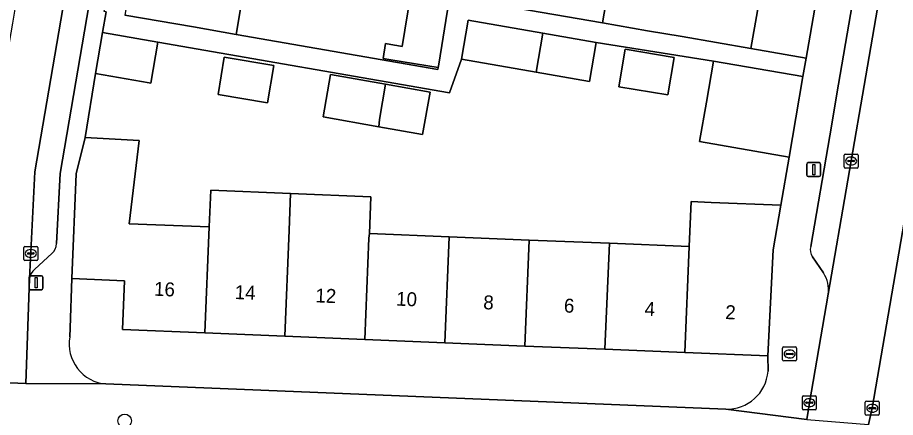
# Model space of a CAD drawing. Extents: x 159817 to 160765, y 380688 to 381638.
# Drawn here: x 160112.5 to 160175.4, y 380874.2 to 380902.8 of the extents above; entities that cross this region are included whole.
import ezdxf

# ---------------------------------------------------------------- set-up
doc = ezdxf.new("R2010")
doc.units = 0
for name, color, linetype in [('IMGEO_Boom', 7, 'Continuous'), ('IMGEO_Brandkraan', 7, 'Continuous'), ('IMGEO_Erf', 7, 'Continuous'), ('IMGEO_Kolk', 7, 'Continuous'), ('IMGEO_Lichtmast', 7, 'Continuous'), ('IMGEO_Muur', 7, 'Continuous'), ('IMGEO_Pand', 7, 'Continuous'), ('IMGEO_Pand_nummerreeks', 7, 'Continuous'), ('IMGEO_Parkeervlak_open', 7, 'Continuous'), ('IMGEO_Rijbaan_lokaal_open', 7, 'Continuous'), ('IMGEO_Voetpad_open', 7, 'Continuous')]:
    doc.layers.add(name, color=color, linetype=linetype)

msp = doc.modelspace()

# ---------------------------------------------------------------- linework, layer by layer
at = {"layer": 'IMGEO_Boom'}
msp.add_circle((160120.189, 380873.93), 0.489, dxfattribs=at)
at = {"layer": 'IMGEO_Brandkraan'}
for p, q in [((160167.326, 380878.295), (160167.326, 380879.147)), ((160167.401, 380879.221), (160168.253, 380879.221)), ((160168.327, 380879.147), (160168.327, 380878.295)), ((160167.585, 380878.715), (160167.585, 380878.727)), ((160168.023, 380878.678), (160167.625, 380878.678)), ((160167.628, 380878.764), (160168.026, 380878.764)), ((160167.837, 380878.441), (160167.812, 380878.441)), ((160167.814, 380879.001), (160167.839, 380879.001)), ((160168.069, 380878.727), (160168.069, 380878.715)), ((160168.253, 380878.221), (160167.401, 380878.221))]:
    msp.add_line(p, q, dxfattribs=at)
for points in [[(160167.326, 380878.295), (160167.326, 380879.147)], [(160167.401, 380879.221), (160168.253, 380879.221)], [(160168.327, 380879.147), (160168.327, 380878.295)], [(160168.253, 380878.221), (160167.401, 380878.221)]]:
    msp.add_lwpolyline(points, dxfattribs=at)
for centre, radius, start, end in [((160167.403, 380879.145), 0.0765, 91.55205, 178.44795), ((160167.403, 380879.145), 0.0765, 91.55205, 178.44795), ((160168.251, 380879.145), 0.0765, 1.55205, 88.44795), ((160168.251, 380879.145), 0.0765, 1.55205, 88.44795), ((160167.625, 380878.724), 0.0403, 85.87752, 175.75265), ((160167.622, 380878.714), 0.0366, 178.93798, 274.71019), ((160168.026, 380878.721), 0.043, 264.86636, 352.45326), ((160168.03, 380878.726), 0.0386, 1.73085, 96.63898), ((160167.403, 380878.297), 0.0765, 181.55205, 268.44795), ((160167.403, 380878.297), 0.0765, 181.55205, 268.44795), ((160168.251, 380878.297), 0.0765, 271.55205, 358.44795), ((160168.251, 380878.297), 0.0765, 271.55205, 358.44795)]:
    msp.add_arc(centre, radius, start, end, dxfattribs=at)
for centre, major_axis, ratio, start_param, end_param in [((160167.813, 380878.721), (-0.387, 0.002), 0.722429, 4.712389, 7.853982), ((160167.838, 380878.721), (-0.39, 0.002), 0.717154, 1.570796, 4.712389)]:
    msp.add_ellipse(centre, major_axis=major_axis, ratio=ratio, start_param=start_param, end_param=end_param, dxfattribs=at)
at = {"layer": 'IMGEO_Erf'}
for points in [[(160175.956, 380939.958), (160171.996, 380940.645), (160170.984, 380934.808), (160169.999, 380929.132), (160169.015, 380923.457), (160168.031, 380917.782), (160167.047, 380912.107), (160166.063, 380906.434), (160165.051, 380900.598), (160169.012, 380899.911)], [(160161.868, 380896.754), (160162.379, 380899.699), (160153.97, 380901.04), (160153.482, 380898.244), (160149.668, 380898.909), (160144.31, 380899.844), (160143.459, 380897.434), (160122.574, 380901.059), (160122.066, 380898.126), (160121.946, 380898.147), (160118.101, 380898.814), (160117.362, 380894.233), (160121.236, 380894.01), (160120.519, 380888.053), (160126.247, 380887.819), (160126.357, 380890.443), (160132.079, 380890.209), (160137.813, 380889.975), (160137.722, 380887.351), (160143.439, 380887.117), (160149.174, 380886.883), (160154.918, 380886.649), (160160.641, 380886.415), (160160.773, 380889.643), (160162.194, 380889.583), (160167.19, 380889.373), (160167.783, 380892.824), (160161.379, 380893.935)], [(160156.041, 380900.544), (160159.564, 380899.949), (160159.112, 380897.272), (160155.589, 380897.867)], [(160126.878, 380897.31), (160127.325, 380899.987), (160130.871, 380899.396), (160130.424, 380896.719)], [(160134.938, 380898.736), (160138.878, 380898.044), (160142.065, 380897.484), (160141.532, 380894.445), (160138.395, 380894.996), (160134.405, 380895.697)]]:
    msp.add_lwpolyline(points, close=True, dxfattribs=at)
for points in [[(160144.809, 380904.106), (160154.418, 380902.441), (160155.43, 380908.28)], [(160128.762, 380905.046), (160128.168, 380901.616), (160142.626, 380899.11), (160142.647, 380899.236), (160139.12, 380899.812), (160138.701, 380899.881), (160138.876, 380900.951), (160139.531, 380900.844), (160139.698, 380900.817), (160140.065, 380900.757), (160140.663, 380904.422)], [(160166.264, 380878.576), (160160.329, 380878.818), (160154.595, 380879.053), (160148.862, 380879.287), (160143.128, 380879.521), (160137.395, 380879.755), (160131.662, 380879.99), (160125.929, 380880.224), (160120.023, 380880.465), (160120.167, 380883.963), (160116.411, 380884.119), (160116.28, 380880.602), (160116.256, 380879.946)], [(160166.279, 380877.485), (160166.264, 380878.576)], [(160118.85, 380876.572), (160163.251, 380874.767)]]:
    msp.add_lwpolyline(points, dxfattribs=at)
for centre, radius, start, end in [((160119.081, 380879.434), 2.871, 169.73185, 265.37579), ((160163.336, 380877.718), 2.952, 268.35018, 355.47353)]:
    msp.add_arc(centre, radius, start, end, dxfattribs=at)
at = {"layer": 'IMGEO_Kolk'}
for p, q in [((160171.729, 380892.115), (160171.729, 380892.967)), ((160171.804, 380893.041), (160172.656, 380893.041)), ((160172.73, 380892.967), (160172.73, 380892.115)), ((160171.988, 380892.535), (160171.988, 380892.547)), ((160172.426, 380892.498), (160172.028, 380892.498)), ((160172.031, 380892.584), (160172.429, 380892.584)), ((160172.217, 380892.821), (160172.242, 380892.821)), ((160172.472, 380892.547), (160172.472, 380892.535)), ((160172.656, 380892.041), (160171.804, 380892.041)), ((160172.24, 380892.261), (160172.215, 380892.261)), ((160112.965, 380885.492), (160112.965, 380886.344)), ((160113.04, 380886.418), (160113.892, 380886.418)), ((160113.453, 380886.198), (160113.478, 380886.198)), ((160113.966, 380886.344), (160113.966, 380885.492)), ((160113.892, 380885.418), (160113.04, 380885.418)), ((160113.224, 380885.912), (160113.224, 380885.924)), ((160113.662, 380885.875), (160113.264, 380885.875)), ((160113.267, 380885.961), (160113.665, 380885.961)), ((160113.476, 380885.638), (160113.451, 380885.638)), ((160113.708, 380885.924), (160113.708, 380885.912)), ((160168.737, 380874.802), (160168.737, 380875.654)), ((160168.812, 380875.728), (160169.664, 380875.728)), ((160169.225, 380875.508), (160169.25, 380875.508)), ((160169.738, 380875.654), (160169.738, 380874.802)), ((160173.324, 380875.332), (160174.176, 380875.332)), ((160169.664, 380874.728), (160168.812, 380874.728)), ((160168.996, 380875.222), (160168.996, 380875.234)), ((160169.434, 380875.185), (160169.036, 380875.185)), ((160169.039, 380875.271), (160169.437, 380875.271)), ((160169.248, 380874.948), (160169.223, 380874.948)), ((160169.48, 380875.234), (160169.48, 380875.222)), ((160173.249, 380874.406), (160173.249, 380875.258)), ((160173.508, 380874.826), (160173.508, 380874.838)), ((160173.946, 380874.789), (160173.548, 380874.789)), ((160173.551, 380874.875), (160173.949, 380874.875)), ((160173.737, 380875.112), (160173.762, 380875.112)), ((160173.992, 380874.838), (160173.992, 380874.826)), ((160174.25, 380875.258), (160174.25, 380874.406)), ((160174.176, 380874.332), (160173.324, 380874.332)), ((160173.76, 380874.552), (160173.735, 380874.552))]:
    msp.add_line(p, q, dxfattribs=at)
for points in [[(160171.729, 380892.115), (160171.729, 380892.967)], [(160171.804, 380893.041), (160172.656, 380893.041)], [(160172.73, 380892.967), (160172.73, 380892.115)], [(160172.656, 380892.041), (160171.804, 380892.041)], [(160112.965, 380885.492), (160112.965, 380886.344)], [(160113.04, 380886.418), (160113.892, 380886.418)], [(160113.966, 380886.344), (160113.966, 380885.492)], [(160113.892, 380885.418), (160113.04, 380885.418)], [(160168.737, 380874.802), (160168.737, 380875.654)], [(160168.812, 380875.728), (160169.664, 380875.728)], [(160169.738, 380875.654), (160169.738, 380874.802)], [(160173.324, 380875.332), (160174.176, 380875.332)], [(160169.664, 380874.728), (160168.812, 380874.728)], [(160173.249, 380874.406), (160173.249, 380875.258)], [(160174.25, 380875.258), (160174.25, 380874.406)], [(160174.176, 380874.332), (160173.324, 380874.332)]]:
    msp.add_lwpolyline(points, dxfattribs=at)
for centre, radius, start, end in [((160171.806, 380892.965), 0.0765, 91.55205, 178.44795), ((160171.806, 380892.965), 0.0765, 91.55205, 178.44795), ((160172.654, 380892.965), 0.0765, 1.55205, 88.44795), ((160172.654, 380892.965), 0.0765, 1.55205, 88.44795), ((160172.028, 380892.544), 0.0403, 85.87752, 175.75265), ((160172.025, 380892.534), 0.0366, 178.93798, 274.71019), ((160172.429, 380892.541), 0.043, 264.86636, 352.45326), ((160172.433, 380892.546), 0.0386, 1.73085, 96.63898), ((160171.806, 380892.117), 0.0765, 181.55205, 268.44795), ((160171.806, 380892.117), 0.0765, 181.55205, 268.44795), ((160172.654, 380892.117), 0.0765, 271.55205, 358.44795), ((160172.654, 380892.117), 0.0765, 271.55205, 358.44795), ((160113.042, 380886.342), 0.0765, 91.55205, 178.44795), ((160113.042, 380886.342), 0.0765, 91.55205, 178.44795), ((160113.89, 380886.342), 0.0765, 1.55205, 88.44795), ((160113.89, 380886.342), 0.0765, 1.55205, 88.44795), ((160113.042, 380885.494), 0.0765, 181.55205, 268.44795), ((160113.042, 380885.494), 0.0765, 181.55205, 268.44795), ((160113.264, 380885.921), 0.0403, 85.87752, 175.75265), ((160113.261, 380885.911), 0.0366, 178.93798, 274.71019), ((160113.665, 380885.918), 0.043, 264.86636, 352.45326), ((160113.669, 380885.923), 0.0386, 1.73085, 96.63898), ((160113.89, 380885.494), 0.0765, 271.55205, 358.44795), ((160113.89, 380885.494), 0.0765, 271.55205, 358.44795), ((160168.814, 380875.652), 0.0765, 91.55205, 178.44795), ((160168.814, 380875.652), 0.0765, 91.55205, 178.44795), ((160169.662, 380875.652), 0.0765, 1.55205, 88.44795), ((160169.662, 380875.652), 0.0765, 1.55205, 88.44795), ((160173.326, 380875.256), 0.0765, 91.55205, 178.44795), ((160173.326, 380875.256), 0.0765, 91.55205, 178.44795), ((160174.174, 380875.256), 0.0765, 1.55205, 88.44795), ((160174.174, 380875.256), 0.0765, 1.55205, 88.44795), ((160168.814, 380874.804), 0.0765, 181.55205, 268.44795), ((160168.814, 380874.804), 0.0765, 181.55205, 268.44795), ((160169.036, 380875.231), 0.0403, 85.87752, 175.75265), ((160169.033, 380875.221), 0.0366, 178.93798, 274.71019), ((160169.437, 380875.228), 0.043, 264.86636, 352.45326), ((160169.441, 380875.233), 0.0386, 1.73085, 96.63898), ((160169.662, 380874.804), 0.0765, 271.55205, 358.44795), ((160169.662, 380874.804), 0.0765, 271.55205, 358.44795), ((160173.548, 380874.835), 0.0403, 85.87752, 175.75265), ((160173.545, 380874.825), 0.0366, 178.93798, 274.71019), ((160173.949, 380874.832), 0.043, 264.86636, 352.45326), ((160173.953, 380874.837), 0.0386, 1.73085, 96.63898), ((160173.326, 380874.408), 0.0765, 181.55205, 268.44795), ((160173.326, 380874.408), 0.0765, 181.55205, 268.44795), ((160174.174, 380874.408), 0.0765, 271.55205, 358.44795), ((160174.174, 380874.408), 0.0765, 271.55205, 358.44795)]:
    msp.add_arc(centre, radius, start, end, dxfattribs=at)
for centre, major_axis, ratio, start_param, end_param in [((160172.216, 380892.541), (-0.387, 0.002), 0.722429, 4.712389, 7.853982), ((160172.241, 380892.541), (-0.39, 0.002), 0.717154, 1.570796, 4.712389), ((160113.452, 380885.918), (-0.387, 0.002), 0.722429, 4.712389, 7.853982), ((160113.477, 380885.918), (-0.39, 0.002), 0.717154, 1.570796, 4.712389), ((160169.224, 380875.228), (-0.387, 0.002), 0.722429, 4.712389, 7.853982), ((160169.249, 380875.228), (-0.39, 0.002), 0.717154, 1.570796, 4.712389), ((160173.736, 380874.832), (-0.387, 0.002), 0.722429, 4.712389, 7.853982), ((160173.761, 380874.832), (-0.39, 0.002), 0.717154, 1.570796, 4.712389)]:
    msp.add_ellipse(centre, major_axis=major_axis, ratio=ratio, start_param=start_param, end_param=end_param, dxfattribs=at)
at = {"layer": 'IMGEO_Lichtmast'}
for p, q in [((160169.06, 380891.526), (160169.06, 380892.326)), ((160169.06, 380892.326), (160169.06, 380891.526)), ((160169.16, 380892.426), (160169.95, 380892.426)), ((160169.95, 380892.426), (160169.16, 380892.426)), ((160170.05, 380892.326), (160170.05, 380891.526)), ((160170.05, 380891.526), (160170.05, 380892.326)), ((160169.95, 380891.426), (160169.16, 380891.426)), ((160169.16, 380891.426), (160169.95, 380891.426)), ((160113.347, 380883.424), (160113.347, 380884.224)), ((160113.347, 380884.224), (160113.347, 380883.424)), ((160113.447, 380884.324), (160114.237, 380884.324)), ((160114.237, 380884.324), (160113.447, 380884.324)), ((160114.337, 380884.224), (160114.337, 380883.424)), ((160114.337, 380883.424), (160114.337, 380884.224)), ((160114.237, 380883.324), (160113.447, 380883.324)), ((160113.447, 380883.324), (160114.237, 380883.324))]:
    msp.add_line(p, q, dxfattribs=at)
for points in [[(160169.48, 380892.301), (160169.63, 380892.301), (160169.63, 380891.551), (160169.48, 380891.551), (160169.48, 380892.301)], [(160113.767, 380884.199), (160113.917, 380884.199), (160113.917, 380883.449), (160113.767, 380883.449), (160113.767, 380884.199)]]:
    msp.add_lwpolyline(points, dxfattribs=at)
for centre, start, end in [((160169.16, 380892.326), 90, 180), ((160169.16, 380892.326), 90, 180), ((160169.95, 380892.326), 0, 90), ((160169.95, 380892.326), 360, 90), ((160169.16, 380891.526), 180, 270), ((160169.16, 380891.526), 180, 270), ((160169.95, 380891.526), 270, 0), ((160169.95, 380891.526), 270, 0), ((160113.447, 380884.224), 90, 180), ((160113.447, 380884.224), 90, 180), ((160114.237, 380884.224), 0, 90), ((160114.237, 380884.224), 360, 90), ((160113.447, 380883.424), 180, 270), ((160113.447, 380883.424), 180, 270), ((160114.237, 380883.424), 270, 0), ((160114.237, 380883.424), 270, 0)]:
    msp.add_arc(centre, 0.1, start, end, dxfattribs=at)
at = {"layer": 'IMGEO_Muur'}
msp.add_lwpolyline([(160118.101, 380898.814), (160117.362, 380894.233)], dxfattribs=at)
at = {"layer": 'IMGEO_Pand'}
for points in [[(160166.063, 380906.434), (160158.668, 380907.718), (160155.43, 380908.28), (160154.418, 380902.441), (160157.656, 380901.88), (160160.125, 380901.452), (160165.051, 380900.598)], [(160131.433, 380906.032), (160121.034, 380907.836), (160120.195, 380902.998), (160125.122, 380902.144), (160128.168, 380901.616), (160128.762, 380905.046), (160131.189, 380904.626)], [(160143.416, 380903.944), (160140.663, 380904.422), (160140.065, 380900.757), (160139.698, 380900.817), (160139.531, 380900.844), (160138.876, 380900.951), (160138.701, 380899.881), (160139.12, 380899.812), (160142.647, 380899.236), (160142.685, 380899.47)], [(160149.668, 380898.909), (160150.152, 380901.707), (160144.798, 380902.641), (160144.31, 380899.844)], [(160118.61, 380901.747), (160118.101, 380898.814), (160121.946, 380898.147), (160122.066, 380898.126), (160122.574, 380901.059)], [(160149.668, 380898.909), (160153.482, 380898.244), (160153.97, 380901.04), (160150.152, 380901.707)], [(160156.041, 380900.544), (160155.589, 380897.867), (160159.112, 380897.272), (160159.564, 380899.949)], [(160127.325, 380899.987), (160126.878, 380897.31), (160130.424, 380896.719), (160130.871, 380899.396)], [(160168.783, 380898.588), (160162.379, 380899.699), (160161.868, 380896.754), (160161.379, 380893.935), (160167.783, 380892.824), (160168.272, 380895.643)], [(160138.395, 380894.996), (160138.44, 380895.512), (160138.878, 380898.044), (160134.938, 380898.736), (160134.405, 380895.697)], [(160138.395, 380894.996), (160141.532, 380894.445), (160142.065, 380897.484), (160138.878, 380898.044), (160138.44, 380895.512)], [(160125.929, 380880.224), (160126.247, 380887.819), (160120.519, 380888.053), (160121.236, 380894.01), (160117.362, 380894.233), (160116.721, 380891.622), (160116.411, 380884.119), (160120.167, 380883.963), (160120.023, 380880.465)], [(160131.972, 380887.585), (160132.079, 380890.209), (160126.357, 380890.443), (160126.247, 380887.819), (160125.929, 380880.224), (160131.662, 380879.99)], [(160137.692, 380887.01), (160137.722, 380887.351), (160137.813, 380889.975), (160132.079, 380890.209), (160131.972, 380887.585), (160131.662, 380879.99), (160137.395, 380879.755)], [(160160.641, 380886.415), (160160.329, 380878.818), (160166.264, 380878.576), (160166.636, 380886.17), (160167.19, 380889.373), (160162.194, 380889.583), (160160.773, 380889.643)], [(160143.439, 380887.117), (160137.722, 380887.351), (160137.692, 380887.01), (160137.395, 380879.755), (160143.128, 380879.521)], [(160143.439, 380887.117), (160143.128, 380879.521), (160148.862, 380879.287), (160149.174, 380886.883)], [(160154.918, 380886.649), (160149.174, 380886.883), (160148.862, 380879.287), (160154.595, 380879.053)], [(160154.918, 380886.649), (160154.595, 380879.053), (160160.329, 380878.818), (160160.641, 380886.415)]]:
    msp.add_lwpolyline(points, close=True, dxfattribs=at)
at = {"layer": 'IMGEO_Parkeervlak_open'}
for points in [[(160124.888, 380947.667), (160123.835, 380949.255), (160123.746, 380949.478), (160123.718, 380949.945), (160123.634, 380949.453), (160113.751, 380891.769), (160113.376, 380884.116)], [(160170.586, 380883.008), (160181.868, 380948.362), (160181.971, 380948.956)], [(160179.65, 380946.461), (160171.339, 380898.056), (160170.703, 380894.348), (160169.341, 380886.418)], [(160115.311, 380886.625), (160115.561, 380891.657), (160118.261, 380907.458), (160118.292, 380907.642)], [(160113.743, 380884.8), (160114.974, 380885.929)], [(160169.475, 380885.681), (160170.258, 380884.525)]]:
    msp.add_lwpolyline(points, dxfattribs=at)
for centre, radius, start, end in [((160114.41, 380886.632), 0.901, 308.74165, 359.58624), ((160170.083, 380886.172), 0.781, 161.6632, 218.94649), ((160114.42, 380883.996), 1.051, 130.11957, 173.44889), ((160168.497, 380883.35), 2.116, 350.69031, 33.71063)]:
    msp.add_arc(centre, radius, start, end, dxfattribs=at)
at = {"layer": 'IMGEO_Rijbaan_lokaal_open'}
msp.add_lwpolyline([(160113.106, 380876.611), (160113.376, 380884.116), (160113.751, 380891.769), (160123.634, 380949.453), (160120.309, 380950.025), (160112.512, 380904.594), (160112.145, 380902.423), (160111.391, 380897.971), (160110.823, 380894.689), (160110.421, 380892.404), (160109.736, 380878.45), (160109.622, 380876.765), (160111.364, 380876.688)], close=True, dxfattribs=at)
msp.add_lwpolyline([(160186.41, 380947.576), (160181.868, 380948.362), (160170.586, 380883.008), (160169.239, 380875.224), (160169.052, 380874.016), (160173.482, 380873.675), (160173.748, 380874.839), (160177.432, 380896.355), (160181.524, 380920.061)], dxfattribs=at)
at = {"layer": 'IMGEO_Voetpad_open'}
for points in [[(160116.411, 380884.119), (160116.721, 380891.622), (160117.362, 380894.233), (160118.101, 380898.814), (160118.61, 380901.747), (160118.856, 380903.222), (160118.857, 380903.225), (160118.714, 380903.25), (160123.6, 380931.573), (160124.038, 380934.113), (160127.011, 380951.348), (160127.445, 380953.861), (160128.898, 380962.283)], [(160181.971, 380948.956), (160181.991, 380949.073), (160181.361, 380949.186), (160177.667, 380949.826), (160176.356, 380942.265), (160175.956, 380939.958), (160169.012, 380899.911), (160168.783, 380898.588), (160168.272, 380895.643), (160167.783, 380892.824), (160167.19, 380889.373), (160166.636, 380886.17), (160166.264, 380878.576), (160166.279, 380877.485)], [(160169.341, 380886.418), (160170.703, 380894.348), (160171.339, 380898.056), (160179.65, 380946.461)], [(160118.292, 380907.642), (160118.261, 380907.458), (160115.561, 380891.657), (160115.311, 380886.625)], [(160118.856, 380903.222), (160118.61, 380901.747), (160122.574, 380901.059), (160143.459, 380897.434), (160144.31, 380899.844), (160144.798, 380902.641), (160150.152, 380901.707), (160153.97, 380901.04), (160162.379, 380899.699), (160168.783, 380898.588), (160169.012, 380899.911), (160165.051, 380900.598), (160160.125, 380901.452), (160157.656, 380901.88), (160154.418, 380902.441), (160144.809, 380904.106)], [(160143.416, 380903.944), (160142.685, 380899.47), (160142.647, 380899.236), (160142.626, 380899.11), (160128.168, 380901.616), (160125.122, 380902.144), (160120.195, 380902.998)], [(160177.432, 380896.355), (160173.748, 380874.839), (160173.482, 380873.675), (160173.137, 380872.101)], [(160114.974, 380885.929), (160113.743, 380884.8)], [(160170.258, 380884.525), (160169.475, 380885.681)], [(160113.376, 380884.116), (160113.106, 380876.611), (160118.85, 380876.572)], [(160116.256, 380879.946), (160116.28, 380880.602), (160116.411, 380884.119)], [(160163.251, 380874.767), (160169.052, 380874.016), (160169.239, 380875.224), (160170.586, 380883.008)], [(160169.052, 380874.016), (160163.251, 380874.767), (160118.85, 380876.572), (160113.106, 380876.611), (160111.364, 380876.688), (160111.159, 380871.87), (160117.285, 380871.609), (160117.994, 380871.561), (160118.45, 380871.532)]]:
    msp.add_lwpolyline(points, dxfattribs=at)
for centre, radius, start, end in [((160114.41, 380886.632), 0.901, 308.74165, 359.58624), ((160170.083, 380886.172), 0.781, 161.6632, 218.94649), ((160114.42, 380883.996), 1.051, 130.11957, 173.44889), ((160168.497, 380883.35), 2.116, 350.69031, 33.71063), ((160119.081, 380879.434), 2.871, 169.73185, 265.37579), ((160163.336, 380877.718), 2.952, 268.35018, 355.47353)]:
    msp.add_arc(centre, radius, start, end, dxfattribs=at)

# ---------------------------------------------------------------- texts
at = {"layer": 'IMGEO_Pand_nummerreeks'}
for s, rotation, p in [('16', 357.6607, (160122.281, 380882.896)), ('14', 357.66233, (160128.062, 380882.658)), ('12', 357.66233, (160133.839, 380882.422)), ('10', 357.6607, (160139.625, 380882.186)), ('8', 357.6607, (160145.866, 380881.931)), ('6', 357.6607, (160151.642, 380881.696)), ('4', 357.6607, (160157.422, 380881.46)), ('2', 357.6607, (160163.2, 380881.224))]:
    msp.add_text(s, height=1, rotation=rotation, dxfattribs=at).set_placement(p)

doc.saveas('drawing.dxf')
